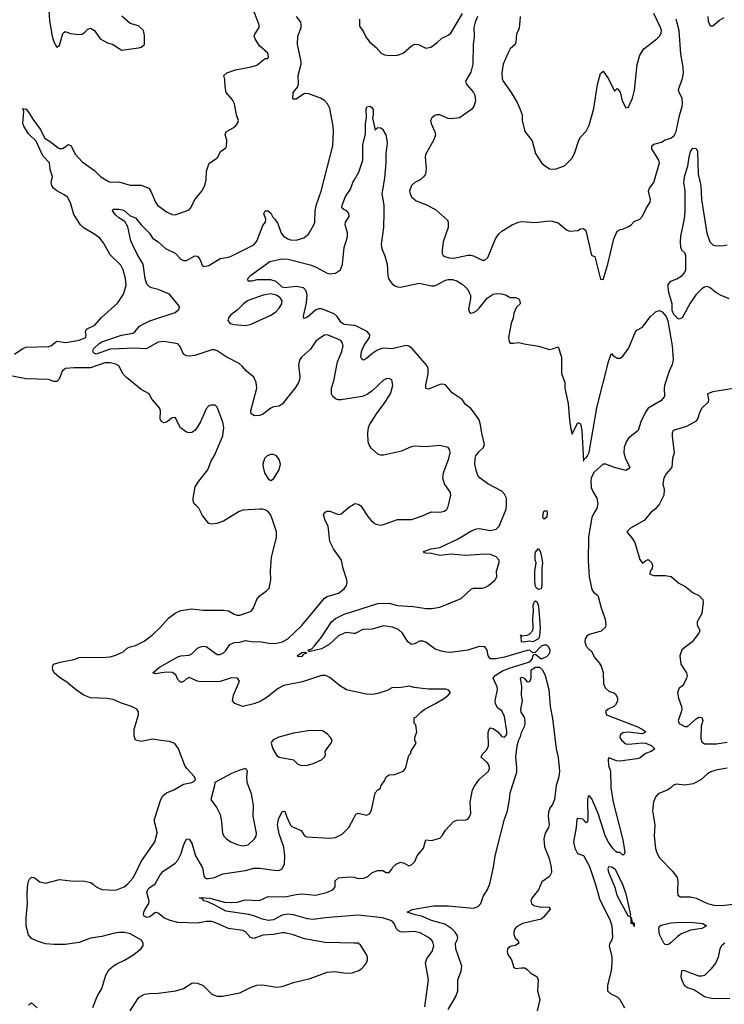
# Model space of a CAD drawing. Header units: inches. Extents: x 1384664 to 1536621, y 460766 to 646467.
# Tile 404 of 488: x 1437627 to 1442630, y 626455 to 633447. Entities that reach past the tile are written whole.
import ezdxf

# ---------------------------------------------------------------- set-up
doc = ezdxf.new("R2010")
doc.units = ezdxf.units.IN
doc.header["$MEASUREMENT"] = 0
for name, color, linetype in [('B4632', 7, 'Continuous'), ('B4633', 7, 'Continuous'), ('B4642', 7, 'Continuous'), ('B4643', 7, 'Continuous')]:
    doc.layers.add(name, color=color, linetype=linetype)

msp = doc.modelspace()

# ---------------------------------------------------------------- linework, layer by layer
at = {"layer": 'B4632', "color": 5}
for points, elevation in [([(1438146.6, 626433.4), (1438176.9, 626510), (1438210, 626568), (1438237.1, 626662.9), (1438260.7, 626699.3), (1438292.1, 626727.9), (1438316.6, 626743.4), (1438370, 626769), (1438438, 626810), (1438486, 626850), (1438502.7, 626870), (1438502.7, 626890), (1438492.3, 626910), (1438410, 626955.8), (1438370, 626964.4), (1438330, 626964.7), (1438290, 626958.2), (1438210, 626936.4), (1438130, 626925.6), (1438050, 626894), (1437950, 626880.5), (1437870, 626879.1), (1437810, 626885.4), (1437745.4, 626905.4), (1437710, 626923.7), (1437689.7, 626949.7), (1437672.6, 627012.6), (1437672.4, 627070), (1437681.7, 627170), (1437679.2, 627230), (1437683.1, 627290), (1437689.7, 627330), (1437696.6, 627343.4), (1437710, 627358), (1437730, 627354.9), (1437770, 627325.2), (1437810, 627314.7), (1437910, 627342), (1437990, 627331.4), (1438090.2, 627330.2), (1438130, 627320.8), (1438149.3, 627309.3), (1438170, 627288.9), (1438210.2, 627270.2), (1438310, 627266.5), (1438369.6, 627290), (1438395.6, 627310), (1438430, 627350.3), (1438450, 627383.1), (1438490, 627468.7), (1438585.1, 627610), (1438603, 627670), (1438601.3, 627690), (1438583.5, 627750), (1438583.1, 627770), (1438629.9, 627910.1), (1438644.1, 627935.9), (1438670, 627957.6), (1438722, 627978), (1438790, 628017.3), (1438849.1, 628030.9), (1438863.1, 628036.9), (1438875.3, 628050), (1438869, 628070), (1438812.7, 628130), (1438799.3, 628150), (1438754.5, 628270), (1438727.2, 628307.2), (1438690, 628322), (1438630, 628327.3), (1438570, 628338.7), (1438490, 628322), (1438449.7, 628329.7), (1438439.3, 628359.3), (1438439.8, 628410), (1438471.1, 628511.1), (1438471.1, 628531.1), (1438458, 628550), (1438421.2, 628570), (1438350, 628592.8), (1438290, 628619.2), (1438247.2, 628627.2), (1438130, 628632.5), (1438081.6, 628650), (1438030, 628685.7), (1437962.4, 628742.4), (1437910, 628775.6), (1437871.8, 628810), (1437862.4, 628830), (1437859.6, 628850), (1437865.6, 628870), (1437914.7, 628885.3), (1438010, 628903), (1438050, 628918), (1438090, 628921), (1438210, 628917.2), (1438270, 628923.4), (1438310, 628934), (1438360.9, 628959.1), (1438390, 628983.1), (1438410, 628993.1), (1438450, 629002.4), (1438510, 629033.8), (1438570, 629079.6), (1438623.9, 629130), (1438683.8, 629196.2), (1438730, 629232.3), (1438770, 629251.3), (1438850, 629262.2), (1438930, 629254.2), (1439073.8, 629253.8), (1439108.9, 629248.9), (1439150, 629225.3), (1439170, 629218), (1439190, 629217.4), (1439258.7, 629241.3), (1439272.3, 629250), (1439287.3, 629270), (1439309.7, 629330.3), (1439326.5, 629353.5), (1439379, 629390), (1439399, 629410), (1439409.2, 629470), (1439407, 629530), (1439414.5, 629630), (1439449.4, 629770), (1439449.3, 629810), (1439418, 629910), (1439409.5, 629929.5), (1439390, 629954), (1439370, 629966), (1439351.9, 629971.9), (1439331.9, 629971.9), (1439210, 629964.2), (1439185.7, 629954.3), (1439074.8, 629885.2), (1439026, 629870), (1438990, 629865.1), (1438969.8, 629869.7), (1438960.1, 629880.1), (1438925.3, 629925.3), (1438899, 629979), (1438876.3, 630000)], 780), ([(1440000, 628676.7), (1439948.2, 628688.2), (1439898, 628718), (1439830, 628775.8), (1439799, 628790), (1439770.9, 628790.9), (1439635.8, 628744.2), (1439501.5, 628718.5), (1439461.2, 628698.8), (1439383.1, 628636.9), (1439333.9, 628606.1), (1439290, 628588.7), (1439210, 628569.6), (1439154, 628590), (1439138, 628610), (1439144.2, 628650), (1439187.3, 628750), (1439172.7, 628770), (1439130, 628773.7), (1439050, 628747), (1438910, 628745.9), (1438889, 628749), (1438830, 628776.2), (1438810, 628767.2), (1438790, 628748.3), (1438770, 628740.4), (1438750, 628760.7), (1438734.5, 628794.5), (1438710, 628810.8), (1438667.1, 628812.9), (1438590, 628802.4), (1438573.2, 628810), (1438619.5, 628850), (1438750, 628922.7), (1438770, 628930.2), (1438830, 628935), (1438850, 628943.9), (1438890, 628983.1), (1438910, 628994), (1438930, 628998), (1438950, 628994.9), (1439030, 628939), (1439050, 628938.5), (1439073, 628950), (1439090, 628967), (1439118.5, 629010), (1439150, 629024), (1439190, 629027.3), (1439230, 629037.8), (1439290, 629030.2), (1439330, 629032), (1439410, 629017.7), (1439450, 629019.3), (1439494, 629030), (1439529.8, 629050.2), (1439630, 629145.2), (1439790, 629339.3), (1439810, 629350.4), (1439890, 629374.9), (1439930, 629405.5), (1439947, 629430), (1439952.3, 629450), (1439949.4, 629470), (1439922.9, 629550), (1439911.8, 629610), (1439855.8, 629690), (1439830, 629741.2), (1439817.7, 629850), (1439796.9, 629890), (1439785.2, 629930), (1439795.3, 629950), (1439810, 629957.3), (1439830, 629957.1), (1439890, 629932.7), (1439910, 629938), (1439970, 629990.4), (1439989.2, 630000)], 760), ([(1440000, 629088.6), (1439950, 629094.5), (1439930, 629091.1), (1439890, 629071.1), (1439824.2, 629010), (1439770, 628978.2), (1439690, 628960.7), (1439681.2, 628961.2), (1439673.2, 628970), (1439700.2, 628979.8), (1439720, 629000), (1439770, 629062.4), (1439842, 629170), (1439870, 629195), (1439930, 629224.4), (1440000, 629246.8)], 740), ([(1440000, 626890.2), (1439794.9, 626894.9), (1439650, 626919.7), (1439568.7, 626948.7), (1439510, 626962.7), (1439490, 626963.1), (1439430, 626950.5), (1439353.1, 626946.9), (1439290, 626923.5), (1439266, 626930), (1439230, 626969.6), (1439210, 626979.7), (1439110, 626993.3), (1439029.4, 627030), (1438990, 627042.4), (1438950, 627042.4), (1438890, 627030.8), (1438750, 627035.8), (1438694, 627050), (1438650, 627069.6), (1438610, 627103.1), (1438590, 627108), (1438550, 627075.8), (1438530, 627071.9), (1438510, 627082), (1438504.8, 627090), (1438507.4, 627110), (1438517, 627130), (1438544.5, 627170), (1438544.9, 627190), (1438528.9, 627250), (1438536.1, 627270), (1438550, 627285.5), (1438588.8, 627311.2), (1438620.7, 627370), (1438642, 627398), (1438730, 627457.6), (1438750, 627479.5), (1438774.4, 627525.6), (1438790, 627582.8), (1438810, 627630.7), (1438830, 627627.3), (1438850, 627599.1), (1438875.6, 627510), (1438924.2, 627424.2), (1438933.2, 627370), (1438938.9, 627358.9), (1438950, 627348.3), (1438968.4, 627348.4), (1439010, 627356.6), (1439070, 627382.3), (1439230, 627406.4), (1439290, 627421.3), (1439330, 627423), (1439450, 627405.6), (1439472.5, 627407.5), (1439490, 627416.4), (1439507.3, 627452.7), (1439509.1, 627510), (1439501.4, 627570), (1439470, 627666.6), (1439457.8, 627730), (1439464.5, 627770), (1439490, 627823.8), (1439510, 627827.3), (1439524, 627784), (1439550, 627727.3), (1439558.3, 627718.3), (1439626, 627690), (1439650, 627651.3), (1439664.9, 627644.9), (1439830, 627635.5), (1439870, 627640.7), (1439916.9, 627663.1), (1439962.9, 627710), (1440000, 627778.1)], 760), ([(1440000, 627085.6), (1439796, 627070), (1439710, 627056.5), (1439670, 627062.6), (1439570, 627089.9), (1439530, 627094.3), (1439490, 627087.6), (1439430, 627055.2), (1439390, 627050.4), (1439350, 627059), (1439290, 627084.5), (1439253.9, 627093.9), (1439090, 627115.9), (1439017.8, 627157.8), (1438963.2, 627183.2), (1438935.1, 627190), (1438923.6, 627203.6), (1438902.7, 627210), (1438906, 627214), (1438978, 627210), (1439080.9, 627180.9), (1439130, 627177.7), (1439170, 627181.7), (1439230, 627197.3), (1439330, 627191.6), (1439390, 627221.1), (1439510, 627217.5), (1439590, 627236), (1439630, 627239.1), (1439730, 627229.1), (1439806.3, 627250), (1439850.8, 627269.2), (1439867.1, 627290), (1439868, 627332), (1439890, 627353.3), (1439970, 627360.8), (1439998.8, 627358.8), (1440000, 627358.4)], 740), ([(1438412, 626410), (1438464.8, 626495.2), (1438474.5, 626505.5), (1438513.8, 626526.2), (1438547.2, 626532.8), (1438610, 626535.3), (1438735.3, 626550), (1438790, 626566.7), (1438850, 626604.4), (1438870, 626608.4), (1438890, 626606.4), (1438930, 626588), (1438990, 626527), (1439030, 626512.2), (1439066.3, 626513.7), (1439190, 626537.6), (1439270, 626578), (1439310, 626590.3), (1439350, 626592.8), (1439450, 626576.5), (1439490, 626581.7), (1439570, 626610.3), (1439690, 626639.5), (1439810, 626684.2), (1439867.2, 626687.2), (1439943.3, 626676.7), (1439990, 626679.3), (1440000, 626682.8)], 760), ([(1437690, 626452), (1437710, 626464.7), (1437751, 626430)], 780)]:
    msp.add_lwpolyline(points, dxfattribs=dict(at, elevation=elevation))
for points, elevation in [([(1439610, 628921.6), (1439598, 628930), (1439630, 628952.6), (1439654.6, 628954.6), (1439664.7, 628950), (1439640.5, 628939.5), (1439630, 628925.8)], 740), ([(1439690, 628399.1), (1439570, 628380.3), (1439467.7, 628352.3), (1439426.8, 628333.2), (1439417.8, 628322.2), (1439411.7, 628310), (1439424.4, 628270), (1439450, 628224.9), (1439468.2, 628210), (1439571.3, 628191.3), (1439601.2, 628161.2), (1439630, 628150.3), (1439670, 628153.6), (1439710, 628164.2), (1439769.5, 628190), (1439791.8, 628210), (1439798, 628230), (1439797, 628250), (1439807, 628270), (1439838.4, 628310), (1439846, 628330), (1439834, 628350), (1439810, 628375.3), (1439776.6, 628396.6)], 780), ([(1439230, 628128.7), (1439190, 628118), (1439130, 628093.6), (1439011.3, 628030), (1439011, 628010), (1438984.7, 627910), (1439026.8, 627850), (1439050, 627802), (1439060.7, 627750), (1439066, 627670), (1439076, 627650), (1439096, 627630), (1439126, 627610), (1439171.3, 627590), (1439210, 627581.3), (1439250, 627588.7), (1439294.5, 627630), (1439305.1, 627650), (1439307.3, 627670), (1439283.6, 627790), (1439286.3, 627866.3), (1439279.3, 627910), (1439272, 627950), (1439242.4, 628030), (1439238.4, 628070), (1439244, 628110), (1439240.4, 628120.4)], 780)]:
    msp.add_lwpolyline(points, close=True, dxfattribs=dict(at, elevation=elevation))
at = {"layer": 'B4633', "color": 5}
for points, elevation in [([(1437590, 631070.9), (1437647.9, 631112.1), (1437670, 631120.5), (1437834.4, 631125.6), (1437848.8, 631131.2), (1437890, 631163.6), (1437954.8, 631154.8), (1438049, 631170), (1438095.1, 631190), (1438098.4, 631210), (1438093.3, 631230), (1438101.6, 631250), (1438161.3, 631278.7), (1438208.4, 631331.6), (1438323.5, 631436.5), (1438362.8, 631497.2), (1438381.9, 631558.1), (1438378.1, 631610), (1438361.5, 631670), (1438344.2, 631704.2), (1438270, 631775.8), (1438221.4, 631861.4), (1438194.7, 631894.7), (1438161.1, 631921.1), (1438077.6, 631970), (1438057.6, 631990), (1438010, 632063.6), (1437986.7, 632146.7), (1437965.3, 632185.3), (1437943.5, 632203.5), (1437890, 632230.8), (1437866.8, 632250), (1437854.2, 632270), (1437849.8, 632290.2), (1437860.5, 632330), (1437843.9, 632383.9), (1437838.5, 632430), (1437790, 632479.8), (1437743, 632583), (1437690, 632635.9), (1437654.9, 632690), (1437649.4, 632710), (1437655.2, 632795.2), (1437650, 632816), (1437652.4, 632812.4), (1437670, 632813.8), (1437690, 632790.8), (1437720, 632740.1), (1437772.2, 632670), (1437805.6, 632605.6), (1437853.6, 632573.6), (1437890, 632542.7), (1437910, 632532.6), (1437930, 632532.7), (1437954.4, 632545.6), (1437970, 632561.1), (1437990, 632553), (1438023.5, 632490), (1438070, 632437.6), (1438156.7, 632376.7), (1438202.4, 632330), (1438250, 632301.3), (1438270, 632294), (1438330, 632296.3), (1438410, 632272.2), (1438490, 632272), (1438543, 632250), (1438557, 632230), (1438591.5, 632150), (1438606.3, 632130), (1438670, 632082.8), (1438710, 632063.7), (1438730, 632060.3), (1438830, 632097.1), (1438842.9, 632110), (1438869.8, 632170), (1438921.1, 632230), (1438942.3, 632270), (1438950.8, 632309.2), (1438953.5, 632370), (1438971.5, 632428.5), (1439010, 632450.7), (1439033.2, 632470), (1439053.2, 632510), (1439090, 632536), (1439094.5, 632545.5), (1439097, 632590), (1439086, 632630), (1439092.3, 632650), (1439153.2, 632686.8), (1439173.3, 632710), (1439179.7, 632730), (1439167.3, 632770), (1439152.4, 632850), (1439138.7, 632878.7), (1439093.6, 632930), (1439085.1, 632970), (1439082.7, 633022.7), (1439075.3, 633050), (1439098, 633070), (1439158, 633090), (1439270, 633111.8), (1439310, 633124.4), (1439370, 633170.8), (1439388.9, 633171.1), (1439394.2, 633185.8), (1439389.3, 633210), (1439330, 633261.3), (1439298.5, 633310), (1439292.6, 633330), (1439296, 633344), (1439326.6, 633390), (1439327.3, 633410), (1439277, 633537)], 780), ([(1437830, 633550.5), (1437839.1, 633439.1), (1437857.6, 633330), (1437870, 633288.9), (1437890, 633252.2), (1437910, 633263.8), (1437932.1, 633347.9), (1437950, 633362.8), (1437988.1, 633348.1), (1438050, 633340.7), (1438070, 633344), (1438090, 633357.3), (1438110, 633378.8), (1438130, 633387.3), (1438158, 633370), (1438199.1, 633310), (1438250, 633282.8), (1438290, 633271), (1438350, 633230.7), (1438470, 633246), (1438490, 633251.3), (1438512.7, 633270), (1438513.8, 633333.8), (1438505.2, 633370), (1438470, 633402), (1438410, 633420.7), (1438351.7, 633471.7)], 820), ([(1440000, 630761.3), (1439910, 630747.9), (1439888.5, 630748.5), (1439870, 630754.7), (1439851.3, 630771.3), (1439841.2, 630790), (1439841.4, 630830), (1439858.1, 630881.9), (1439883.5, 631016.5), (1439914.2, 631090), (1439922.6, 631130), (1439919.6, 631150), (1439907.8, 631167.8), (1439830, 631202), (1439810, 631209.5), (1439790, 631206.6), (1439750, 631180.7), (1439730, 631163.7), (1439692.8, 631107.2), (1439626.7, 631050), (1439614, 631030), (1439605.9, 630994.1), (1439614.9, 630910), (1439614.6, 630890), (1439607.2, 630870), (1439584.8, 630835.2), (1439490, 630716.2), (1439470, 630703), (1439430, 630696.9), (1439410, 630688.3), (1439350, 630643.5), (1439330, 630635.6), (1439292.9, 630632.9), (1439270, 630648.7), (1439268.1, 630668.1), (1439310.8, 630830), (1439306.9, 630870), (1439288.8, 630908.8), (1439238.3, 630950), (1439206.8, 630986.8), (1439184.5, 631004.5), (1439092.8, 631052.8), (1439030, 631095.4), (1439010, 631102), (1438990, 631101.3), (1438870, 631062.6), (1438830, 631056.8), (1438810, 631059), (1438790, 631072.2), (1438765, 631125), (1438750, 631144.7), (1438650, 631160.9), (1438610, 631155.8), (1438530, 631112.1), (1438511.5, 631108.5), (1438450, 631114.4), (1438270, 631106.7), (1438170, 631072.8), (1438150, 631081.4), (1438145.3, 631090), (1438151, 631110), (1438190, 631146.8), (1438210, 631159.6), (1438350, 631206.4), (1438430, 631220.9), (1438443.6, 631230), (1438477.7, 631270), (1438512.6, 631290), (1438550, 631307.2), (1438730, 631368), (1438759.1, 631390), (1438761.7, 631410), (1438690, 631497.4), (1438610, 631530.8), (1438562, 631542), (1438548.6, 631548.6), (1438529.3, 631569.3), (1438517.6, 631610), (1438503.5, 631710), (1438461, 631781), (1438426.8, 631850), (1438416.5, 631876.5), (1438395.2, 631975.2), (1438374.1, 632014.1), (1438330, 632039.8), (1438310, 632057.7), (1438286, 632090), (1438290, 632101), (1438330, 632102.3), (1438356.9, 632096.9), (1438371.5, 632090), (1438410, 632053.4), (1438450, 632038.5), (1438488.8, 631988.8), (1438548, 631930), (1438570, 631894.9), (1438610, 631870.4), (1438661.9, 631821.9), (1438729.6, 631789.6), (1438770, 631746.2), (1438790, 631736.2), (1438810, 631736.9), (1438870, 631768.9), (1438890, 631766.4), (1438905.9, 631745.9), (1438922.5, 631702.5), (1438930, 631693.4), (1438933, 631693), (1438970, 631701.1), (1439049.4, 631750), (1439110, 631761.3), (1439132.3, 631770), (1439290, 631848.9), (1439310, 631873.7), (1439354.2, 631985.8), (1439373.2, 632010), (1439374, 632030), (1439360.9, 632070), (1439370, 632090.5), (1439390, 632090.4), (1439410, 632073.4), (1439423.4, 632043.4), (1439438.8, 632030), (1439458.9, 631998.9), (1439484.5, 631930), (1439499, 631910), (1439530, 631890.2), (1439550, 631883.9), (1439590, 631880.3), (1439643.3, 631896.7), (1439676.6, 631923.4), (1439715.6, 631990), (1439721.3, 632010), (1439726, 632090), (1439734.2, 632134.2), (1439767.9, 632230), (1439849.6, 632550), (1439854.5, 632650), (1439852, 632690), (1439830, 632815.3), (1439811.8, 632850), (1439790, 632871.8), (1439762, 632890), (1439679.3, 632919.3), (1439650, 632921.6), (1439590, 632882.4), (1439570, 632881.2), (1439565.4, 632885.4), (1439568, 632930), (1439600.9, 632970), (1439607.3, 632990), (1439603.5, 633050), (1439625, 633130), (1439625.2, 633150), (1439599.9, 633270), (1439602.5, 633330), (1439624.5, 633390), (1439626.4, 633410), (1439622, 633430), (1439593.3, 633470)], 760), ([(1440000, 631276.2), (1439930, 631282.8), (1439910, 631297.5), (1439879.9, 631339.9), (1439858.7, 631358.7), (1439770, 631393), (1439750, 631392.9), (1439730, 631386.5), (1439670, 631335.4), (1439644.2, 631324.2), (1439642.3, 631342.3), (1439663.8, 631436.2), (1439667, 631490), (1439661.7, 631521.7), (1439641.5, 631541.5), (1439590, 631551.7), (1439510, 631543.8), (1439490, 631548.4), (1439447.3, 631587.3), (1439410, 631600.5), (1439310, 631598.4), (1439274, 631590), (1439248.7, 631590), (1439246, 631610), (1439265.1, 631630), (1439402.7, 631730), (1439490, 631748.2), (1439533.4, 631746.6), (1439690, 631706.2), (1439732.7, 631690), (1439810, 631645.6), (1439830, 631642.6), (1439870, 631646), (1439904.4, 631670), (1439917.8, 631710), (1439929.9, 631830), (1439954.9, 631905.1), (1439954.2, 631934.2), (1439936.8, 631990), (1439941.1, 632010), (1439965.7, 632050), (1439964.8, 632070), (1439950, 632089.7), (1439930, 632097.2), (1439914.3, 632110), (1439916.5, 632130), (1439939.8, 632190), (1439976.1, 632243.9), (1439992.1, 632290), (1440000, 632303.3)], 740), ([(1438876.3, 630000), (1438865.4, 630010), (1438859.1, 630030), (1438859.1, 630050), (1438871.9, 630130), (1438897.8, 630170), (1438963.8, 630250), (1438986.9, 630313.1), (1439010, 630352.7), (1439070, 630491.3), (1439075.8, 630550), (1439070, 630588.7), (1439030, 630695.3), (1439015.3, 630710), (1438984.7, 630710), (1438970, 630703.7), (1438950, 630683.7), (1438911.5, 630590), (1438890, 630555.6), (1438870, 630529.5), (1438850, 630514.5), (1438830, 630512), (1438810, 630517), (1438768.7, 630548.7), (1438730, 630620.9), (1438710, 630618.4), (1438670, 630588), (1438650, 630585.1), (1438634, 630594), (1438624.5, 630610), (1438625.7, 630670), (1438619.1, 630690), (1438566.6, 630750), (1438545.2, 630790), (1438490, 630820.9), (1438384.9, 630904.9), (1438362, 630930), (1438329.7, 630989.7), (1438310, 630999.7), (1438270, 631010.9), (1438231.1, 631011.1), (1438130, 630975.6), (1438010, 630975.5), (1437953, 630970), (1437928.7, 630950), (1437906.8, 630893.2), (1437890, 630878.3), (1437870, 630876.9), (1437830, 630891.7), (1437670, 630896.8), (1437575.3, 630915.3)], 780), ([(1439989.2, 630000), (1440000, 630005.4)], 760)]:
    msp.add_lwpolyline(points, dxfattribs=dict(at, elevation=elevation))
for points, elevation in [([(1439410, 631500.4), (1439355.3, 631490), (1439250, 631452.5), (1439215.6, 631430), (1439170, 631382.9), (1439126.7, 631350), (1439109, 631330), (1439104.2, 631310), (1439122, 631290), (1439150, 631281.3), (1439230, 631274.7), (1439270, 631285.2), (1439410, 631348.1), (1439442.4, 631370), (1439470, 631398.4), (1439487.1, 631430), (1439491, 631450), (1439479.8, 631470), (1439450, 631490.4)], 760), ([(1439410, 630359.5), (1439382.8, 630350), (1439364, 630330), (1439353.4, 630290), (1439355.5, 630270), (1439364.9, 630230), (1439390, 630187.3), (1439410, 630174.8), (1439430, 630186.8), (1439469.5, 630250), (1439479.6, 630290), (1439470, 630324), (1439450, 630349.4), (1439430, 630358.4)], 780)]:
    msp.add_lwpolyline(points, close=True, dxfattribs=dict(at, elevation=elevation))
at = {"layer": 'B4642', "color": 5}
for points, elevation in [([(1440000, 629246.8), (1440170, 629301.3), (1440250, 629303.2), (1440310, 629288.1), (1440420.9, 629280.9), (1440513.6, 629266.4), (1440554, 629266), (1440610, 629275.5), (1440762.6, 629337.4), (1440835.2, 629404.8), (1440850, 629410.3), (1440910, 629410.3), (1440930, 629415.3), (1440955.1, 629430), (1441002.7, 629470), (1441014, 629490), (1441013.3, 629530), (1441031.8, 629591.8), (1441030.9, 629610), (1441010, 629633.6), (1440970, 629648.9), (1440931.4, 629651.4), (1440790, 629641.8), (1440689.5, 629650.5), (1440610, 629641.6), (1440550, 629656.3), (1440510, 629658), (1440500.7, 629660.7), (1440493.2, 629670), (1440548.7, 629690), (1440610, 629699), (1440739.5, 629760.5), (1440830, 629814.3), (1440870, 629831), (1440890, 629832.6), (1440970, 629820.2), (1441011.3, 629828.7), (1441031.1, 629850), (1441081.6, 629970), (1441082.6, 630000)], 740), ([(1440041.3, 630000), (1440050, 629994), (1440097.7, 629917.8), (1440121.6, 629890), (1440150, 629866.7), (1440190, 629858.5), (1440210, 629861.5), (1440310, 629897.3), (1440410, 629897.8), (1440479.2, 629920.8), (1440550, 629952.4), (1440610, 629950.4), (1440643.6, 629956.4), (1440660.9, 629970), (1440669.4, 629990), (1440671.9, 630000)], 760), ([(1441730.5, 630000), (1441725.2, 629974.8), (1441701, 629939), (1441688.9, 629911.1), (1441664.9, 629775.1), (1441663.2, 629603.2), (1441670, 629491.3), (1441690, 629400.7), (1441701.8, 629381.8), (1441730, 629360.7), (1441734.6, 629350), (1441755.5, 629270), (1441784.3, 629190), (1441790.1, 629150), (1441783.6, 629130), (1441755.3, 629104.7), (1441670, 629080.3), (1441654.4, 629070), (1441641.6, 629050), (1441639.5, 629030), (1441650, 628998.8), (1441670, 628973.8), (1441685.2, 628965.3), (1441710, 628915.5), (1441740.8, 628880.8), (1441755.7, 628855.7), (1441770, 628810.6), (1441772.5, 628732.5), (1441783.2, 628703.2), (1441810, 628679.5), (1441846, 628666), (1441856.9, 628656.9), (1441872, 628632), (1441871.6, 628608.4), (1441858, 628582), (1441846.8, 628570), (1441804.7, 628550), (1441785.5, 628534.5), (1441794, 628510), (1442010, 628427.6), (1442048, 628410), (1442073.4, 628390), (1442059.9, 628380.1), (1442044.1, 628375.9), (1441950, 628387.1), (1441910, 628383.5), (1441890.2, 628369.8), (1441889.4, 628350), (1441899.4, 628330), (1441930, 628303.7), (1441950, 628301.4), (1442050, 628311.5), (1442070, 628309), (1442112.6, 628292.6), (1442138, 628270), (1442111, 628250), (1442070, 628237.2), (1442033.5, 628206.5), (1442010, 628197.3), (1441890, 628181.8), (1441863.7, 628183.7), (1441810, 628206), (1441805.4, 628194.6), (1441808.6, 628150), (1441822, 628110), (1441825.1, 627994.9), (1441840.9, 627890), (1441910, 627622.8), (1441923.5, 627536.5), (1441919.1, 627520.9), (1441910, 627514), (1441890, 627533.2), (1441870, 627534), (1441860.2, 627540.2), (1441840.1, 627560.1), (1441807.1, 627607.1), (1441786.1, 627646.1), (1441734.9, 627810), (1441690, 627913.3), (1441670, 627938.4), (1441663.1, 627930), (1441658.3, 627910), (1441662, 627770), (1441658, 627750), (1441650, 627744), (1441626, 627770), (1441590, 627775.3), (1441582, 627770), (1441579.1, 627710), (1441559.3, 627610), (1441570, 627564.7), (1441586.9, 627526.9), (1441630, 627510.7), (1441673.3, 627433.3), (1441718.8, 627298.8), (1441744.6, 627204.6), (1441819.9, 627050), (1441832.4, 627012.4), (1441836.4, 626930), (1441830, 626909.4), (1441816.4, 626890), (1441813.4, 626870), (1441831.7, 626791.7), (1441832.5, 626747.5), (1441826.3, 626693.7), (1441801.5, 626590), (1441800.3, 626550), (1441823.8, 626530), (1441868.6, 626508.6), (1441888.8, 626490), (1441922.4, 626430)], 740), ([(1442162.8, 630000), (1442138.8, 629970), (1442110.4, 629949.6), (1442061.7, 629890), (1441963.6, 629836.4), (1441938.9, 629810), (1441979.3, 629759.3), (1441993.8, 629733.8), (1442030, 629614.4), (1442050, 629587.3), (1442072.5, 629607.5), (1442090, 629613.4), (1442112.7, 629592.7), (1442119.5, 629570), (1442117.4, 629550), (1442104.4, 629530), (1442100.5, 629510), (1442130, 629499.7), (1442210, 629500.2), (1442252.6, 629492.6), (1442306.6, 629446.6), (1442350, 629424.2), (1442410, 629377.6), (1442450, 629358.3), (1442478, 629330), (1442479.6, 629310), (1442470.1, 629229.9), (1442437.1, 629170), (1442438, 629150), (1442456.4, 629110), (1442448.7, 629090), (1442403, 629030), (1442328.4, 628971.6), (1442314.3, 628930), (1442321.1, 628870), (1442362.4, 628810), (1442366, 628790), (1442363, 628770), (1442342, 628730), (1442330, 628713.2), (1442310, 628699), (1442298, 628670), (1442304.4, 628630), (1442325.5, 628570), (1442327.7, 628550), (1442324.9, 628530), (1442302, 628470), (1442310.5, 628450), (1442350, 628427.9), (1442370, 628428.7), (1442430, 628483.1), (1442450, 628493.7), (1442471.2, 628491.2), (1442477, 628470), (1442465.8, 628430), (1442463.5, 628343.5), (1442470, 628319.3), (1442490, 628305.6), (1442574.2, 628305.8), (1442650, 628316.9)], 760), ([(1440000, 627358.4), (1440030, 627349.1), (1440070, 627350.3), (1440098.2, 627361.8), (1440128.6, 627391.4), (1440170, 627404.7), (1440204.9, 627404.9), (1440230, 627390.8), (1440250, 627390.8), (1440270, 627414), (1440277.4, 627430), (1440298.9, 627450), (1440330, 627463.5), (1440357.3, 627457.3), (1440390, 627439.3), (1440411.7, 627448.3), (1440431.6, 627468.4), (1440449.4, 627510), (1440495.2, 627564.8), (1440510, 627622), (1440550, 627619.1), (1440610, 627634.8), (1440630, 627656), (1440649.4, 627690.6), (1440707.6, 627752.4), (1440730, 627762), (1440794, 627766), (1440810, 627771), (1440818.4, 627781.6), (1440829.6, 627810.4), (1440826, 627890), (1440842.5, 627977.5), (1440855.8, 628004.2), (1440889.6, 628050.4), (1440956, 628110), (1440962.7, 628130), (1440961.2, 628150), (1440949.3, 628170), (1440903.7, 628210), (1440909.7, 628230), (1440940.5, 628259.5), (1440955.3, 628290), (1440954, 628386), (1440957.5, 628402.5), (1440970, 628418.8), (1440990, 628413.4), (1441022.8, 628390), (1441050, 628358), (1441070, 628351), (1441085.2, 628370), (1441086, 628394), (1441070, 628498.7), (1441050, 628538.5), (1441020, 628560), (1441004.4, 628590), (1441004, 628610), (1441019.8, 628690), (1441017.3, 628710), (1440989, 628770), (1441002.5, 628790), (1441056.3, 628823.7), (1441110, 628844.8), (1441250, 628887.2), (1441267.1, 628910), (1441270, 628927), (1441281, 628939), (1441290, 628940.3), (1441330, 628909.1), (1441370, 628924.1), (1441391.6, 628948.4), (1441393.1, 628970), (1441384.1, 628990), (1441370, 629004.4), (1441350, 629004.9), (1441330, 628998.1), (1441286.1, 628953.9), (1441270, 628951), (1441250, 628969.6), (1441230, 628967), (1441070, 628919.8), (1441008.5, 628908.5), (1440970, 628909), (1440952.8, 628930), (1440947.4, 628970), (1440930, 628994.7), (1440890, 628995), (1440810, 628970.4), (1440704.4, 628955.6), (1440670, 628954.2), (1440621.8, 628961.8), (1440576.9, 628976.9), (1440510, 629026.8), (1440490, 629034.6), (1440466.8, 629033.2), (1440430, 629014.7), (1440409.8, 629009.8), (1440382.4, 629030), (1440346, 629090), (1440317.4, 629117.4), (1440273.8, 629133.8), (1440210, 629141.9), (1440130, 629117.8), (1440063.7, 629116.3), (1440010, 629087.4), (1440000, 629088.6)], 740), ([(1440670, 626418.2), (1440723.7, 626510), (1440738, 626550), (1440738.6, 626630), (1440760.6, 626690), (1440765.3, 626725.3), (1440723.2, 626850), (1440720.9, 626890), (1440734, 626910), (1440736.9, 626930), (1440732.9, 626947.1), (1440717.4, 626970), (1440696.4, 626990), (1440644.9, 627024.9), (1440550, 627049.4), (1440480.5, 627080.5), (1440434, 627090), (1440378, 627110), (1440412.7, 627127.3), (1440565.2, 627154.8), (1440670, 627154), (1440850, 627138), (1440882, 627150), (1440900.3, 627170), (1440918.1, 627221.9), (1440948.2, 627270), (1440964.5, 627310), (1440990.8, 627430), (1441002, 627510), (1441069.1, 627769.1), (1441089.9, 627830), (1441106, 627910), (1441110, 627958), (1441156.4, 628103.6), (1441157.9, 628137.9), (1441148.7, 628210), (1441159.7, 628290), (1441170, 628333.4), (1441183.3, 628356.7), (1441190, 628384.7), (1441211.7, 628428.3), (1441217, 628450), (1441212.7, 628490), (1441187.3, 628530), (1441186, 628550), (1441197.6, 628610), (1441189.8, 628650), (1441192.7, 628712.7), (1441183.7, 628770), (1441190, 628777.3), (1441210, 628770.7), (1441230, 628746), (1441250, 628748), (1441258.7, 628770), (1441258.7, 628830), (1441289.8, 628850), (1441317.7, 628850), (1441338.6, 628830), (1441358.6, 628790), (1441384.4, 628690), (1441393.8, 628570), (1441410, 628484.7), (1441436.2, 628270), (1441450, 628207.3), (1441459.8, 628110), (1441454.8, 628070), (1441436.6, 628010), (1441424.3, 627910), (1441410, 627874.5), (1441391.7, 627848.3), (1441381.6, 627818.4), (1441379.5, 627790), (1441387.3, 627730), (1441381.1, 627710), (1441358.5, 627670), (1441348.8, 627630), (1441353.8, 627573.8), (1441386.7, 627490), (1441400.7, 627430), (1441402.9, 627390), (1441390, 627363.2), (1441335.5, 627324.5), (1441311.3, 627268.7), (1441262.6, 627210), (1441255.3, 627190), (1441260.2, 627170), (1441277.1, 627157.1), (1441330, 627145.4), (1441386.4, 627146.4), (1441394.8, 627130), (1441346.7, 627073.3), (1441330, 627059.6), (1441197.3, 627030), (1441154.5, 627005.5), (1441142, 626990), (1441135.3, 626970), (1441134.9, 626950), (1441144.7, 626924.7), (1441164.7, 626910), (1441171.3, 626890), (1441147.3, 626872.7), (1441110, 626866.6), (1441090.7, 626850), (1441087.9, 626830), (1441094, 626810), (1441119.5, 626770), (1441136.1, 626716.1), (1441150, 626708.8), (1441190, 626714.9), (1441213.1, 626713.1), (1441230, 626702.4), (1441255.9, 626675.9), (1441300.7, 626650), (1441307.3, 626630), (1441304, 626550), (1441320.7, 626490), (1441300.7, 626410)], 720), ([(1440000, 627778.1), (1440014.8, 627805.2), (1440030, 627813), (1440090, 627799.1), (1440111.2, 627808.8), (1440125.7, 627834.3), (1440150, 627956), (1440170, 627978), (1440189.1, 627990.9), (1440194, 628010), (1440217, 628043), (1440230, 628070.8), (1440250, 628084.9), (1440290, 628088.2), (1440348.7, 628110), (1440366.6, 628130), (1440390, 628222), (1440403.1, 628236.9), (1440405.2, 628250), (1440441.2, 628310), (1440433.2, 628330), (1440433.2, 628350), (1440446, 628390), (1440445.2, 628405.2), (1440439, 628439), (1440429, 628451), (1440429, 628490), (1440443.2, 628496.8), (1440475.1, 628530), (1440503.5, 628550), (1440579.7, 628590), (1440642.9, 628630), (1440669.4, 628650), (1440686, 628670), (1440670, 628689.2), (1440652.9, 628692.9), (1440530, 628692.3), (1440424.7, 628704.7), (1440393.6, 628713.6), (1440335.3, 628704.7), (1440270, 628701.6), (1440235.5, 628684.5), (1440170, 628661.8), (1440130, 628656.1), (1440090, 628656.8), (1440000, 628676.7)], 760), ([(1442650, 628132.4), (1442570, 628117.2), (1442534.2, 628105.8), (1442510, 628091), (1442464.4, 628050), (1442410, 628021), (1442350, 628011.2), (1442290, 628019.5), (1442270, 628012), (1442247.3, 627990), (1442224.2, 627975.8), (1442159.5, 627950), (1442144.2, 627930), (1442128.2, 627891.8), (1442120.2, 627830), (1442136.5, 627730), (1442133.4, 627650), (1442141.4, 627561.4), (1442150.2, 627530.2), (1442170, 627495.5), (1442261.4, 627401.4), (1442294.9, 627354.9), (1442301.2, 627330), (1442297.2, 627257.2), (1442301.3, 627230), (1442318.3, 627218.3), (1442390, 627219), (1442429.5, 627209.5), (1442510.7, 627170.7), (1442558.1, 627158.1), (1442610, 627156), (1442692.5, 627167.5)], 760), ([(1440502.8, 626437.2), (1440529.8, 626630), (1440507.5, 626750), (1440518.8, 626781.2), (1440555.8, 626830), (1440567.6, 626870), (1440563.6, 626890), (1440553.3, 626910), (1440530, 626929.7), (1440470, 626962.7), (1440430, 626972.3), (1440350, 626968.4), (1440330, 626969.9), (1440316.1, 626976.1), (1440301.4, 626990), (1440286.8, 627030), (1440270, 627048.7), (1440202.7, 627070), (1440030, 627087.8), (1440000, 627085.6)], 740), ([(1440000, 626682.8), (1440030, 626693), (1440056, 626710), (1440076, 626730), (1440089.5, 626750.5), (1440096, 626770), (1440096, 626790), (1440089.3, 626810), (1440050, 626874), (1440029.5, 626889.5), (1440000, 626890.2)], 760), ([(1442633.1, 626890), (1442610.3, 626870), (1442598, 626850), (1442586.7, 626790), (1442570, 626749.3), (1442535.8, 626704.2), (1442490, 626660.9), (1442470, 626654.5), (1442450, 626654.5), (1442350, 626693.6), (1442330, 626694.5), (1442325.5, 626690), (1442320.8, 626650), (1442330, 626619.1), (1442348.6, 626588.6), (1442370, 626575.3), (1442417.8, 626557.8), (1442490.7, 626510), (1442550, 626496.5), (1442670, 626499.5)], 760)]:
    msp.add_lwpolyline(points, dxfattribs=dict(at, elevation=elevation))
for points, elevation in [([(1441350, 629899.3), (1441342, 629910), (1441345.7, 629950), (1441350, 629959.1), (1441370, 629959.1), (1441373.2, 629950), (1441370, 629914)], 720), ([(1441310, 629400.5), (1441297.6, 629410), (1441288.3, 629430), (1441284.8, 629470), (1441283.8, 629530), (1441295.1, 629590), (1441287.7, 629610), (1441286.8, 629650), (1441290, 629666), (1441310, 629690.8), (1441323, 629670), (1441330, 629646.8), (1441339.2, 629590), (1441335.2, 629550), (1441335.3, 629430), (1441330, 629405.7)], 720), ([(1441270, 629028.4), (1441250, 629034), (1441205.7, 629025.7), (1441189.6, 629029.6), (1441188, 629068), (1441182, 629078), (1441191.3, 629071.3), (1441230, 629075.5), (1441250, 629086.7), (1441269.7, 629110), (1441273.7, 629130), (1441271, 629190), (1441276.3, 629250), (1441272.3, 629290), (1441279.3, 629310), (1441290, 629320.7), (1441300.7, 629310), (1441310, 629282), (1441322, 629130), (1441319.1, 629070), (1441310, 629049.4)], 720), ([(1441950, 627078), (1441870, 627227.8), (1441857.5, 627277.5), (1441809.8, 627390), (1441806.3, 627413.7), (1441810, 627434.8), (1441832.5, 627432.5), (1441854.2, 627414.2), (1441910, 627300.7), (1441930, 627238.8), (1441964, 627090), (1441959.9, 627080.1)], 740), ([(1441990, 627007), (1441985.2, 627025.2), (1441968.9, 627030), (1441969.5, 627069.5), (1441962, 627078), (1441970, 627072), (1441975.3, 627035.3), (1441990, 627032.7)], 740), ([(1442230, 626878.3), (1442210, 626880.9), (1442201.2, 626890), (1442170.4, 626950), (1442164.8, 626995.2), (1442170.5, 627009.5), (1442182.1, 627017.9), (1442250, 627034.3), (1442330, 627037.7), (1442410, 627036.6), (1442478, 627030), (1442497, 627017), (1442500.5, 627010), (1442470, 626993.3), (1442390, 626981.8), (1442325.5, 626954.5), (1442300.8, 626939.2), (1442250, 626890.6)], 740)]:
    msp.add_lwpolyline(points, close=True, dxfattribs=dict(at, elevation=elevation))
at = {"layer": 'B4643', "color": 5}
for points, elevation in [([(1440040.6, 633450), (1440040.5, 633400.5), (1440066.2, 633366.2), (1440084.8, 633324.8), (1440110.2, 633290), (1440158.7, 633250), (1440194, 633210), (1440217.3, 633197.3), (1440253.5, 633193.5), (1440310, 633195.5), (1440350, 633207.9), (1440410, 633261.5), (1440430, 633271.9), (1440458, 633270), (1440510, 633244.7), (1440547.4, 633252.6), (1440590, 633281.5), (1440625, 633315), (1440670, 633336.4), (1440687.4, 633350), (1440770.2, 633489.8)], 760), ([(1441180.3, 633470), (1441177, 633410), (1441172.7, 633387.2), (1441155.1, 633344.9), (1441150, 633288), (1441144, 633270), (1441110, 633239), (1441093.7, 633206.3), (1441060.3, 633130), (1441050.3, 633070), (1441052.9, 633030), (1441059.6, 633010), (1441116, 632930), (1441158.4, 632858.4), (1441180.4, 632810), (1441194.4, 632770), (1441195.5, 632730), (1441212.8, 632652.8), (1441266.2, 632586.2), (1441290, 632496), (1441333, 632430), (1441350, 632413), (1441390, 632388.7), (1441430, 632384.9), (1441496, 632410), (1441550, 632463.8), (1441570, 632504), (1441597.4, 632590), (1441610, 632612.4), (1441650, 632654), (1441670, 632697.3), (1441703, 632817), (1441730, 632986), (1441750, 633064.7), (1441770, 633082), (1441807.5, 633027.5), (1441850, 632938), (1441870, 632958), (1441890, 632931.3), (1441905.5, 632870), (1441930, 632821), (1441950, 632826), (1441978, 632890), (1441993.5, 632946.5), (1442012.3, 633127.7), (1442030, 633194), (1442059.4, 633240.6), (1442151.8, 633310), (1442171, 633330), (1442182.4, 633350), (1442183.6, 633370), (1442176.3, 633390), (1442130.5, 633490)], 780), ([(1440877.3, 633470), (1440860.1, 633430), (1440851.8, 633390), (1440853.7, 633326.3), (1440847.7, 633267.8), (1440844.9, 633130), (1440830, 633075.1), (1440791.8, 633010), (1440796.5, 632990), (1440848.7, 632930), (1440858.7, 632910), (1440862.4, 632870), (1440852.7, 632830), (1440834, 632810), (1440750, 632749.6), (1440690, 632742), (1440670, 632746), (1440610, 632771.9), (1440590, 632771.9), (1440573.7, 632766.3), (1440553.1, 632750), (1440544, 632730), (1440547.9, 632710), (1440575.8, 632650), (1440578.6, 632630), (1440566.9, 632593.1), (1440509.1, 632490), (1440506, 632470), (1440513.8, 632390), (1440509.2, 632350), (1440494.4, 632330), (1440470.2, 632310), (1440431.8, 632290), (1440409.2, 632270), (1440394.9, 632230), (1440398.3, 632210), (1440410, 632188.2), (1440441.3, 632161.3), (1440510, 632134.9), (1440579.6, 632099.6), (1440663.9, 632023.9), (1440670.3, 632010), (1440669.1, 631970), (1440634, 631870), (1440627.4, 631810), (1440626.7, 631786.7), (1440632.8, 631772.8), (1440644.7, 631764.7), (1440676.1, 631756.1), (1440710, 631754.2), (1440810, 631774.9), (1440830, 631774.3), (1440850.2, 631770.2), (1440910, 631738.4), (1440930, 631738), (1440950, 631757.3), (1441006.6, 631890), (1441030, 631924.9), (1441050, 631944.9), (1441124, 631990), (1441168.7, 632010), (1441190, 632013), (1441286.6, 632006.6), (1441390, 632018.3), (1441410, 632016.5), (1441450, 632003.8), (1441510, 631954.8), (1441530, 631944.7), (1441590, 631950.7), (1441610, 631960.7), (1441630, 631964), (1441646.8, 631950), (1441684.7, 631784.7), (1441690, 631771.3), (1441710, 631764.7), (1441750, 631604.7), (1441770, 631601), (1441803.9, 631710), (1441846.2, 631890), (1441870, 631946), (1441890, 631956), (1441910, 631958.8), (1441950, 631979.1), (1441969, 631990), (1441990, 632014), (1442030, 632030.8), (1442049.5, 632050.5), (1442077.6, 632110), (1442103, 632150), (1442106.6, 632170), (1442091.3, 632230), (1442099.7, 632250), (1442129.8, 632290.2), (1442169.6, 632430), (1442166, 632450), (1442116.5, 632530), (1442115.6, 632550), (1442130, 632562.2), (1442183.2, 632576.8), (1442210, 632592.7), (1442250, 632606.4), (1442274.6, 632625.4), (1442288, 632652), (1442312.7, 632767.2), (1442332, 632830), (1442334.3, 632854.3), (1442329.9, 632889.9), (1442308.7, 632930), (1442304.5, 632950), (1442334.6, 633030), (1442341.6, 633070), (1442339.3, 633110), (1442322.1, 633202.1), (1442308.9, 633370), (1442289.2, 633450)], 760), ([(1442513.7, 633470), (1442515.5, 633435.5), (1442530, 633402), (1442550, 633402), (1442596.6, 633443.4), (1442630, 633461.1)], 760), ([(1440000, 632303.3), (1440036.1, 632363.9), (1440063.2, 632450), (1440062.4, 632557.6), (1440082.9, 632637.1), (1440082.9, 632710), (1440088.8, 632750), (1440086.1, 632813.9), (1440091.5, 632828.5), (1440112.3, 632832.3), (1440125.5, 632825.5), (1440136.4, 632810), (1440137, 632770), (1440132.4, 632750), (1440150, 632662), (1440170, 632682), (1440190, 632678), (1440202, 632670), (1440226, 632630), (1440234, 632590), (1440235.5, 632570), (1440225.7, 632494.3), (1440227.6, 632430), (1440217.8, 632322.2), (1440199.2, 632210), (1440211.5, 632130), (1440213.1, 632073.1), (1440211.2, 631970), (1440193.2, 631850), (1440199.1, 631819.1), (1440220.7, 631770), (1440236.5, 631710), (1440240.3, 631630), (1440244.9, 631610), (1440256.4, 631590), (1440270.5, 631570), (1440290, 631557), (1440310, 631548.9), (1440330, 631547.9), (1440464, 631576), (1440550, 631556.9), (1440570, 631557.6), (1440590, 631563.5), (1440650, 631596.2), (1440670, 631601.3), (1440699.1, 631600.9), (1440730, 631591.3), (1440768.6, 631568.6), (1440790.2, 631550.2), (1440808.9, 631530), (1440819.6, 631510), (1440827.4, 631490), (1440827.5, 631467.5), (1440812.7, 631390), (1440822, 631370), (1440830, 631363.8), (1440850, 631366.4), (1440870, 631378.4), (1440890, 631397.1), (1440946.9, 631470), (1440990, 631498.5), (1441010, 631502), (1441050, 631499.1), (1441080.7, 631490), (1441110, 631474.9), (1441150, 631473), (1441170, 631464), (1441179.3, 631450), (1441180.3, 631430), (1441155.6, 631404.4), (1441136.1, 631363.9), (1441130, 631329.6), (1441115.9, 631290), (1441098.5, 631190), (1441102.2, 631162.2), (1441110.4, 631150.4), (1441131.1, 631148.9), (1441170, 631155.5), (1441210, 631144.4), (1441310, 631128.7), (1441390, 631105.3), (1441411.4, 631108.6), (1441450, 631124), (1441474.7, 631050), (1441474.1, 630934.1), (1441497.1, 630870), (1441498, 630830), (1441521, 630721), (1441530, 630602), (1441539.5, 630539.5), (1441550, 630504.7), (1441590, 630587.3), (1441610, 630576), (1441617.5, 630530), (1441630, 630312), (1441637.2, 630330), (1441650, 630335.8), (1441659.8, 630350), (1441670, 630373.4), (1441724.1, 630690), (1441810, 631026.8), (1441830, 631076), (1441841.6, 631061.6), (1441870, 631043), (1441890, 631043), (1441910, 631058), (1441950, 631110.7), (1441999, 631230), (1442010, 631241), (1442050, 631263.8), (1442103.1, 631336.9), (1442145.8, 631374.2), (1442170, 631382.7), (1442190, 631372.7), (1442218.2, 631338.2), (1442229.4, 631309.4), (1442260.7, 631130), (1442268.2, 631031.8), (1442260.9, 630999.1), (1442239.7, 630950), (1442206.3, 630850), (1442202.7, 630830), (1442204.7, 630770), (1442178.7, 630741.3), (1442090, 630687.8), (1442070, 630660.5), (1442037.1, 630590), (1442019.1, 630530), (1441950, 630476.3), (1441933.8, 630450), (1441919.2, 630410), (1441917.1, 630370), (1441928.6, 630328.6), (1441958.7, 630270), (1441950, 630257), (1441930, 630246.6), (1441850, 630267.6), (1441790, 630291.3), (1441770, 630289.9), (1441705.7, 630234.3), (1441685.3, 630194.7), (1441681.5, 630170), (1441685.9, 630125.9), (1441696, 630096), (1441723.9, 630050), (1441732.7, 630010), (1441730.5, 630000)], 740), ([(1442664.9, 631464.9), (1442603.2, 631490), (1442570, 631509.1), (1442530, 631543.1), (1442510, 631551.2), (1442490, 631548.5), (1442470, 631535.3), (1442428, 631492), (1442387.4, 631432.6), (1442330, 631328.8), (1442310, 631321), (1442303.5, 631323.5), (1442272.5, 631352.5), (1442260.6, 631380.6), (1442260.1, 631430), (1442237.4, 631510), (1442231, 631550), (1442232.6, 631567.4), (1442249.9, 631590.1), (1442293, 631607), (1442330.8, 631629.2), (1442348.3, 631650), (1442357.5, 631670), (1442358.2, 631770), (1442350.7, 631790.7), (1442329.7, 631810), (1442320.5, 631830), (1442319.7, 631870), (1442322, 631910), (1442347.6, 632032.4), (1442352.3, 632087.7), (1442353.1, 632233.1), (1442344, 632290), (1442345.2, 632310), (1442350, 632341), (1442372.4, 632407.6), (1442379.8, 632470), (1442389.8, 632509.8), (1442406.2, 632533.8), (1442430, 632533), (1442439.3, 632510), (1442445.5, 632350), (1442462.9, 632270), (1442468.4, 632170), (1442507.3, 631930), (1442528.4, 631868.4), (1442548.2, 631848.2), (1442562.8, 631842.8), (1442590, 631839.8), (1442630, 631843.2), (1442651.1, 631848.9)], 740), ([(1441082.6, 630000), (1441084.1, 630050), (1441070, 630078.5), (1441050, 630098.3), (1440951.6, 630151.6), (1440895.4, 630190), (1440880.8, 630210), (1440870, 630239.5), (1440859.3, 630290), (1440860.7, 630330), (1440866.2, 630350), (1440883.8, 630376.2), (1440919.4, 630410), (1440927.6, 630430), (1440907.4, 630510), (1440899.9, 630570), (1440890, 630605.7), (1440850, 630662.6), (1440830, 630685.4), (1440793.4, 630713.4), (1440768.4, 630750), (1440698.1, 630798.1), (1440650, 630853.5), (1440630, 630859.7), (1440610, 630856.9), (1440530, 630823.7), (1440510, 630829), (1440510, 630852), (1440527.7, 630932.3), (1440527.6, 630970), (1440518, 630990), (1440413, 631113), (1440390, 631128.4), (1440370, 631133), (1440270, 631109), (1440210, 631113.5), (1440190.2, 631109.8), (1440162, 631098), (1440126.3, 631073.7), (1440090, 631040.7), (1440068, 631030), (1440056.5, 631036.5), (1440049.6, 631049.6), (1440053, 631090), (1440071.1, 631130), (1440111.5, 631190), (1440111.9, 631210), (1440093.2, 631233.2), (1440010, 631275.3), (1440000, 631276.2)], 740), ([(1440671.9, 630000), (1440689.2, 630070), (1440685.2, 630090), (1440642.9, 630150), (1440631.6, 630190), (1440635.1, 630230), (1440673.6, 630330), (1440682.7, 630370), (1440681.2, 630390), (1440669.3, 630409.3), (1440610, 630422.4), (1440510, 630414.5), (1440430, 630419.3), (1440405.9, 630414.1), (1440337.7, 630382.3), (1440210, 630354), (1440190, 630354), (1440170, 630360.4), (1440123.4, 630403.4), (1440108.5, 630428.5), (1440102, 630450), (1440098.5, 630510), (1440102.9, 630550), (1440110.8, 630570), (1440164, 630656), (1440210, 630713.1), (1440259.2, 630790), (1440275.8, 630850), (1440270, 630888.7), (1440250, 630898.4), (1440230, 630897.4), (1440210, 630888), (1440129.3, 630810.7), (1440093.9, 630786.1), (1440059.1, 630770), (1440000, 630761.3)], 760), ([(1442710, 630829.6), (1442550, 630804.5), (1442511, 630790), (1442518.8, 630750), (1442514.8, 630730), (1442471.8, 630688.2), (1442457.5, 630662.5), (1442440.4, 630610), (1442426.4, 630593.6), (1442362.4, 630557.6), (1442267.2, 630530), (1442258.9, 630510), (1442259.6, 630490), (1442274.6, 630370), (1442261.3, 630330), (1442258.8, 630270), (1442217.3, 630222.7), (1442201.6, 630190), (1442194.9, 630150), (1442202.4, 630110), (1442202, 630070), (1442170, 630009), (1442162.8, 630000)], 760), ([(1440000, 630005.4), (1440010, 630010.4), (1440030, 630007.7), (1440041.3, 630000)], 760)]:
    msp.add_lwpolyline(points, dxfattribs=dict(at, elevation=elevation))

doc.saveas('drawing.dxf')
